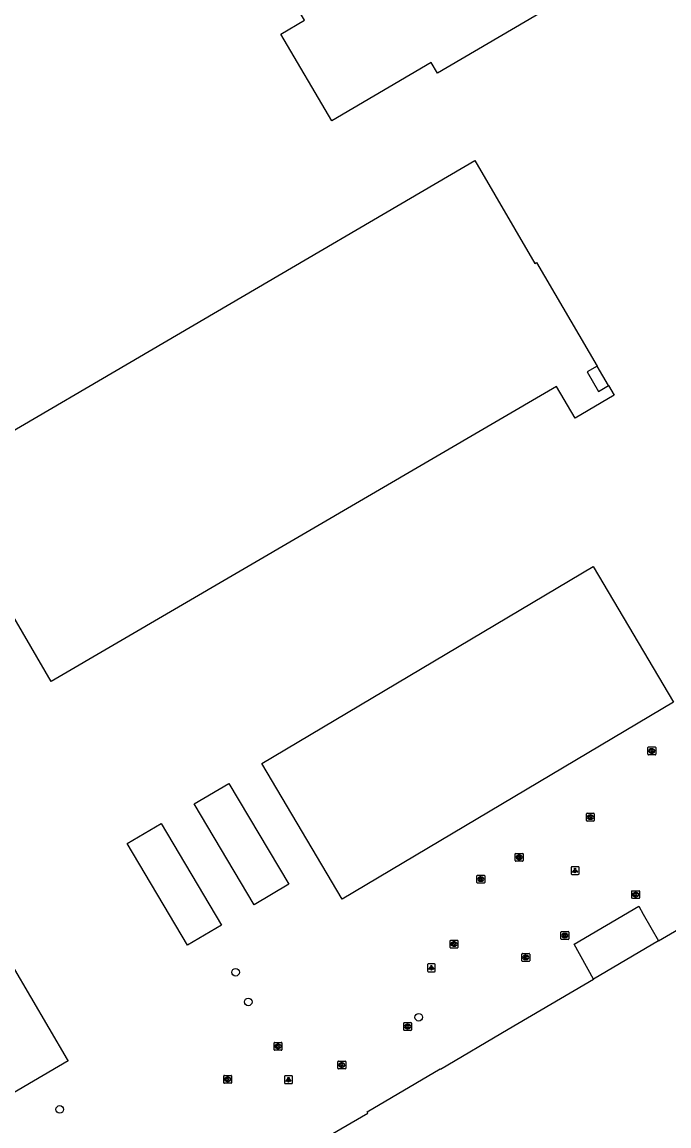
# Model space of a CAD drawing. Extents: x 157692 to 159670, y 381454 to 383289.
# Drawn here: x 159275.9 to 159358.3, y 382541 to 382681.5 of the extents above; entities that cross this region are included whole.
import ezdxf

# ---------------------------------------------------------------- set-up
doc = ezdxf.new("R2010")
doc.units = 0
for name, color, linetype in [('IMGEO_Boom', 7, 'Continuous'), ('IMGEO_Kolk', 7, 'Continuous'), ('IMGEO_Lichtpunt', 7, 'Continuous'), ('IMGEO_Pand', 7, 'Continuous'), ('IMGEO_Pand_overbouw', 7, 'Continuous')]:
    doc.layers.add(name, color=color, linetype=linetype)

msp = doc.modelspace()

# ---------------------------------------------------------------- linework, layer by layer
at = {"layer": 'IMGEO_Boom'}
for centre in [(159303.13, 382560.57), (159304.75, 382556.79), (159326.46, 382554.84), (159280.75, 382543.11)]:
    msp.add_circle(centre, 0.489, dxfattribs=at)
at = {"layer": 'IMGEO_Kolk'}
for p, q in [((159355.62, 382588.31), (159355.62, 382589.17)), ((159355.7, 382589.24), (159356.55, 382589.24)), ((159356.11, 382589.02), (159356.14, 382589.02)), ((159356.13, 382588.46), (159356.11, 382588.46)), ((159356.63, 382589.17), (159356.63, 382588.31)), ((159356.55, 382588.24), (159355.7, 382588.24)), ((159347.8, 382579.88), (159347.8, 382580.73)), ((159347.87, 382580.81), (159348.73, 382580.81)), ((159348.31, 382580.03), (159348.28, 382580.03)), ((159348.29, 382580.59), (159348.31, 382580.59)), ((159348.8, 382580.73), (159348.8, 382579.88)), ((159348.73, 382579.81), (159347.87, 382579.81)), ((159338.81, 382575.7), (159339.67, 382575.7)), ((159338.74, 382574.78), (159338.74, 382575.63)), ((159339.67, 382574.7), (159338.81, 382574.7)), ((159339.25, 382574.92), (159339.22, 382574.92)), ((159339.23, 382575.48), (159339.25, 382575.48)), ((159339.74, 382575.63), (159339.74, 382574.78)), ((159333.86, 382571.99), (159333.86, 382572.84)), ((159333.94, 382572.92), (159334.79, 382572.92)), ((159334.86, 382572.84), (159334.86, 382571.99)), ((159334.79, 382571.92), (159333.94, 382571.92)), ((159334.35, 382572.7), (159334.38, 382572.7)), ((159334.37, 382572.14), (159334.35, 382572.14)), ((159353.58, 382570.03), (159353.58, 382570.88)), ((159353.65, 382570.95), (159354.5, 382570.95)), ((159354.06, 382570.73), (159354.09, 382570.73)), ((159354.09, 382570.17), (159354.06, 382570.17)), ((159354.58, 382570.88), (159354.58, 382570.03)), ((159354.5, 382569.95), (159353.65, 382569.95)), ((159330.44, 382563.72), (159330.44, 382564.58)), ((159330.52, 382564.65), (159331.37, 382564.65)), ((159330.93, 382564.43), (159330.96, 382564.43)), ((159331.44, 382564.58), (159331.44, 382563.72)), ((159344.56, 382564.82), (159344.56, 382565.67)), ((159344.64, 382565.74), (159345.49, 382565.74)), ((159345.49, 382564.74), (159344.64, 382564.74)), ((159345.05, 382565.52), (159345.07, 382565.52)), ((159345.07, 382564.96), (159345.05, 382564.96)), ((159345.56, 382565.67), (159345.56, 382564.82)), ((159331.37, 382563.65), (159330.52, 382563.65)), ((159330.95, 382563.87), (159330.93, 382563.87)), ((159339.58, 382562.02), (159339.58, 382562.88)), ((159339.65, 382562.95), (159340.51, 382562.95)), ((159340.51, 382561.95), (159339.65, 382561.95)), ((159340.09, 382562.17), (159340.06, 382562.17)), ((159340.07, 382562.73), (159340.09, 382562.73)), ((159340.58, 382562.88), (159340.58, 382562.02)), ((159324.54, 382553.23), (159324.54, 382554.08)), ((159324.61, 382554.16), (159325.47, 382554.16)), ((159325.47, 382553.16), (159324.61, 382553.16)), ((159325.05, 382553.38), (159325.02, 382553.38)), ((159325.03, 382553.94), (159325.05, 382553.94)), ((159325.54, 382554.08), (159325.54, 382553.23)), ((159308.03, 382550.71), (159308.03, 382551.57)), ((159308.1, 382551.64), (159308.96, 382551.64)), ((159308.96, 382550.64), (159308.1, 382550.64)), ((159308.54, 382550.86), (159308.51, 382550.86)), ((159308.52, 382551.42), (159308.54, 382551.42)), ((159309.03, 382551.57), (159309.03, 382550.71)), ((159316.15, 382548.33), (159316.15, 382549.19)), ((159316.22, 382549.26), (159317.08, 382549.26)), ((159316.64, 382549.04), (159316.66, 382549.04)), ((159317.15, 382549.19), (159317.15, 382548.33)), ((159317.08, 382548.26), (159316.22, 382548.26)), ((159316.66, 382548.48), (159316.64, 382548.48)), ((159301.63, 382546.51), (159301.63, 382547.37)), ((159301.7, 382547.44), (159302.56, 382547.44)), ((159302.56, 382546.44), (159301.7, 382546.44)), ((159302.14, 382546.66), (159302.11, 382546.66)), ((159302.12, 382547.22), (159302.14, 382547.22)), ((159302.63, 382547.37), (159302.63, 382546.51))]:
    msp.add_line(p, q, dxfattribs=at)
for points in [[(159355.62, 382588.31), (159355.62, 382589.17)], [(159355.7, 382589.24), (159356.55, 382589.24)], [(159355.94, 382588.94), (159356.07, 382588.94), (159356.07, 382588.79), (159356.2, 382588.94), (159356.36, 382588.94), (159356.22, 382588.79), (159356.37, 382588.54), (159356.22, 382588.54), (159356.13, 382588.7), (159356.07, 382588.64), (159356.07, 382588.54), (159355.94, 382588.54), (159355.94, 382588.94)], [(159356.63, 382589.17), (159356.63, 382588.31)], [(159356.55, 382588.24), (159355.7, 382588.24)], [(159347.8, 382579.88), (159347.8, 382580.73)], [(159347.87, 382580.81), (159348.73, 382580.81)], [(159348.12, 382580.51), (159348.24, 382580.51), (159348.24, 382580.35), (159348.37, 382580.51), (159348.54, 382580.51), (159348.39, 382580.36), (159348.54, 382580.11), (159348.39, 382580.11), (159348.31, 382580.27), (159348.24, 382580.2), (159348.24, 382580.11), (159348.12, 382580.11), (159348.12, 382580.51)], [(159348.8, 382580.73), (159348.8, 382579.88)], [(159348.73, 382579.81), (159347.87, 382579.81)], [(159338.81, 382575.7), (159339.67, 382575.7)], [(159338.74, 382574.78), (159338.74, 382575.63)], [(159339.67, 382574.7), (159338.81, 382574.7)], [(159339.06, 382575.4), (159339.18, 382575.4), (159339.18, 382575.25), (159339.31, 382575.4), (159339.48, 382575.4), (159339.33, 382575.25), (159339.48, 382575), (159339.33, 382575), (159339.25, 382575.17), (159339.18, 382575.1), (159339.18, 382575), (159339.06, 382575), (159339.06, 382575.4)], [(159339.74, 382575.63), (159339.74, 382574.78)], [(159333.86, 382571.99), (159333.86, 382572.84)], [(159333.94, 382572.92), (159334.79, 382572.92)], [(159334.86, 382572.84), (159334.86, 382571.99)], [(159334.79, 382571.92), (159333.94, 382571.92)], [(159334.18, 382572.62), (159334.31, 382572.62), (159334.31, 382572.47), (159334.44, 382572.62), (159334.6, 382572.62), (159334.45, 382572.47), (159334.61, 382572.22), (159334.45, 382572.22), (159334.37, 382572.38), (159334.31, 382572.32), (159334.31, 382572.22), (159334.18, 382572.22), (159334.18, 382572.62)], [(159353.58, 382570.03), (159353.58, 382570.88)], [(159353.65, 382570.95), (159354.5, 382570.95)], [(159353.9, 382570.65), (159354.02, 382570.65), (159354.02, 382570.5), (159354.15, 382570.65), (159354.31, 382570.65), (159354.17, 382570.5), (159354.32, 382570.25), (159354.17, 382570.25), (159354.08, 382570.42), (159354.02, 382570.35), (159354.02, 382570.25), (159353.9, 382570.25), (159353.9, 382570.65)], [(159354.58, 382570.88), (159354.58, 382570.03)], [(159354.5, 382569.95), (159353.65, 382569.95)], [(159330.44, 382563.72), (159330.44, 382564.58)], [(159330.52, 382564.65), (159331.37, 382564.65)], [(159331.44, 382564.58), (159331.44, 382563.72)], [(159344.56, 382564.82), (159344.56, 382565.67)], [(159344.64, 382565.74), (159345.49, 382565.74)], [(159345.49, 382564.74), (159344.64, 382564.74)], [(159344.88, 382565.44), (159345.01, 382565.44), (159345.01, 382565.29), (159345.13, 382565.44), (159345.3, 382565.44), (159345.15, 382565.29), (159345.31, 382565.04), (159345.15, 382565.04), (159345.07, 382565.21), (159345.01, 382565.14), (159345.01, 382565.04), (159344.88, 382565.04), (159344.88, 382565.44)], [(159345.56, 382565.67), (159345.56, 382564.82)], [(159331.37, 382563.65), (159330.52, 382563.65)], [(159330.76, 382564.35), (159330.89, 382564.35), (159330.89, 382564.2), (159331.02, 382564.35), (159331.18, 382564.35), (159331.03, 382564.2), (159331.19, 382563.95), (159331.03, 382563.95), (159330.95, 382564.11), (159330.89, 382564.05), (159330.89, 382563.95), (159330.76, 382563.95), (159330.76, 382564.35)], [(159339.58, 382562.02), (159339.58, 382562.88)], [(159339.65, 382562.95), (159340.51, 382562.95)], [(159340.51, 382561.95), (159339.65, 382561.95)], [(159339.9, 382562.65), (159340.02, 382562.65), (159340.02, 382562.5), (159340.15, 382562.65), (159340.32, 382562.65), (159340.17, 382562.5), (159340.32, 382562.25), (159340.17, 382562.25), (159340.09, 382562.42), (159340.02, 382562.35), (159340.02, 382562.25), (159339.9, 382562.25), (159339.9, 382562.65)], [(159340.58, 382562.88), (159340.58, 382562.02)], [(159324.54, 382553.23), (159324.54, 382554.08)], [(159324.61, 382554.16), (159325.47, 382554.16)], [(159325.47, 382553.16), (159324.61, 382553.16)], [(159324.86, 382553.86), (159324.98, 382553.86), (159324.98, 382553.7), (159325.11, 382553.86), (159325.28, 382553.86), (159325.13, 382553.71), (159325.28, 382553.46), (159325.13, 382553.46), (159325.05, 382553.62), (159324.98, 382553.55), (159324.98, 382553.46), (159324.86, 382553.46), (159324.86, 382553.86)], [(159325.54, 382554.08), (159325.54, 382553.23)], [(159308.03, 382550.71), (159308.03, 382551.57)], [(159308.1, 382551.64), (159308.96, 382551.64)], [(159308.96, 382550.64), (159308.1, 382550.64)], [(159308.35, 382551.34), (159308.47, 382551.34), (159308.47, 382551.19), (159308.6, 382551.34), (159308.77, 382551.34), (159308.62, 382551.19), (159308.77, 382550.94), (159308.62, 382550.94), (159308.54, 382551.11), (159308.47, 382551.04), (159308.47, 382550.94), (159308.35, 382550.94), (159308.35, 382551.34)], [(159309.03, 382551.57), (159309.03, 382550.71)], [(159316.15, 382548.33), (159316.15, 382549.19)], [(159316.22, 382549.26), (159317.08, 382549.26)], [(159316.47, 382548.96), (159316.59, 382548.96), (159316.59, 382548.81), (159316.72, 382548.96), (159316.89, 382548.96), (159316.74, 382548.81), (159316.89, 382548.56), (159316.74, 382548.56), (159316.66, 382548.72), (159316.59, 382548.66), (159316.59, 382548.56), (159316.47, 382548.56), (159316.47, 382548.96)], [(159317.15, 382549.19), (159317.15, 382548.33)], [(159317.08, 382548.26), (159316.22, 382548.26)], [(159301.63, 382546.51), (159301.63, 382547.37)], [(159301.7, 382547.44), (159302.56, 382547.44)], [(159302.56, 382546.44), (159301.7, 382546.44)], [(159301.95, 382547.14), (159302.07, 382547.14), (159302.07, 382546.99), (159302.2, 382547.14), (159302.37, 382547.14), (159302.22, 382546.99), (159302.37, 382546.74), (159302.22, 382546.74), (159302.14, 382546.9), (159302.07, 382546.84), (159302.07, 382546.74), (159301.95, 382546.74), (159301.95, 382547.14)], [(159302.63, 382547.37), (159302.63, 382546.51)]]:
    msp.add_lwpolyline(points, dxfattribs=at)
for centre, start, end in [((159355.7, 382589.16), 91.552, 178.448), ((159355.7, 382589.16), 91.552, 178.448), ((159355.7, 382588.31), 181.552, 268.448), ((159355.7, 382588.31), 181.552, 268.448), ((159356.55, 382589.16), 1.552, 88.448), ((159356.55, 382589.16), 1.552, 88.448), ((159356.55, 382588.31), 271.552, 358.448), ((159356.55, 382588.31), 271.552, 358.448), ((159347.88, 382580.73), 91.552, 178.448), ((159347.88, 382580.73), 91.552, 178.448), ((159347.88, 382579.88), 181.552, 268.448), ((159347.88, 382579.88), 181.552, 268.448), ((159348.72, 382580.73), 1.552, 88.448), ((159348.72, 382580.73), 1.552, 88.448), ((159348.72, 382579.88), 271.552, 358.448), ((159348.72, 382579.88), 271.552, 358.448), ((159338.82, 382575.63), 91.552, 178.448), ((159338.82, 382575.63), 91.552, 178.448), ((159339.66, 382575.63), 1.552, 88.448), ((159339.66, 382575.63), 1.552, 88.448), ((159338.82, 382574.78), 181.552, 268.448), ((159338.82, 382574.78), 181.552, 268.448), ((159339.66, 382574.78), 271.552, 358.448), ((159339.66, 382574.78), 271.552, 358.448), ((159333.94, 382572.84), 91.552, 178.448), ((159333.94, 382572.84), 91.552, 178.448), ((159334.79, 382572.84), 1.552, 88.448), ((159334.79, 382572.84), 1.552, 88.448), ((159333.94, 382571.99), 181.552, 268.448), ((159333.94, 382571.99), 181.552, 268.448), ((159334.79, 382571.99), 271.552, 358.448), ((159334.79, 382571.99), 271.552, 358.448), ((159353.65, 382570.88), 91.552, 178.448), ((159353.65, 382570.88), 91.552, 178.448), ((159353.65, 382570.03), 181.552, 268.448), ((159353.65, 382570.03), 181.552, 268.448), ((159354.5, 382570.88), 1.552, 88.448), ((159354.5, 382570.88), 1.552, 88.448), ((159354.5, 382570.03), 271.552, 358.448), ((159354.5, 382570.03), 271.552, 358.448), ((159330.52, 382564.57), 91.552, 178.448), ((159330.52, 382564.57), 91.552, 178.448), ((159331.37, 382564.57), 1.552, 88.448), ((159331.37, 382564.57), 1.552, 88.448), ((159344.64, 382565.67), 91.552, 178.448), ((159344.64, 382565.67), 91.552, 178.448), ((159344.64, 382564.82), 181.552, 268.448), ((159344.64, 382564.82), 181.552, 268.448), ((159345.49, 382565.67), 1.552, 88.448), ((159345.49, 382565.67), 1.552, 88.448), ((159345.49, 382564.82), 271.552, 358.448), ((159345.49, 382564.82), 271.552, 358.448), ((159330.52, 382563.73), 181.552, 268.448), ((159330.52, 382563.73), 181.552, 268.448), ((159331.37, 382563.73), 271.552, 358.448), ((159331.37, 382563.73), 271.552, 358.448), ((159339.66, 382562.88), 91.552, 178.448), ((159339.66, 382562.88), 91.552, 178.448), ((159339.66, 382562.03), 181.552, 268.448), ((159339.66, 382562.03), 181.552, 268.448), ((159340.5, 382562.88), 1.552, 88.448), ((159340.5, 382562.88), 1.552, 88.448), ((159340.5, 382562.03), 271.552, 358.448), ((159340.5, 382562.03), 271.552, 358.448), ((159324.62, 382554.08), 91.552, 178.448), ((159324.62, 382554.08), 91.552, 178.448), ((159324.62, 382553.23), 181.552, 268.448), ((159324.62, 382553.23), 181.552, 268.448), ((159325.46, 382554.08), 1.552, 88.448), ((159325.46, 382554.08), 1.552, 88.448), ((159325.46, 382553.23), 271.552, 358.448), ((159325.46, 382553.23), 271.552, 358.448), ((159308.11, 382551.57), 91.552, 178.448), ((159308.11, 382551.57), 91.552, 178.448), ((159308.11, 382550.72), 181.552, 268.448), ((159308.11, 382550.72), 181.552, 268.448), ((159308.95, 382551.57), 1.552, 88.448), ((159308.95, 382551.57), 1.552, 88.448), ((159308.95, 382550.72), 271.552, 358.448), ((159308.95, 382550.72), 271.552, 358.448), ((159316.23, 382549.18), 91.552, 178.448), ((159316.23, 382549.18), 91.552, 178.448), ((159317.07, 382549.18), 1.552, 88.448), ((159317.07, 382549.18), 1.552, 88.448), ((159316.23, 382548.34), 181.552, 268.448), ((159316.23, 382548.34), 181.552, 268.448), ((159317.07, 382548.34), 271.552, 358.448), ((159317.07, 382548.34), 271.552, 358.448), ((159301.71, 382547.36), 91.552, 178.448), ((159301.71, 382547.36), 91.552, 178.448), ((159301.71, 382546.51), 181.552, 268.448), ((159301.71, 382546.51), 181.552, 268.448), ((159302.55, 382547.36), 1.552, 88.448), ((159302.55, 382547.36), 1.552, 88.448), ((159302.55, 382546.51), 271.552, 358.448), ((159302.55, 382546.51), 271.552, 358.448)]:
    msp.add_arc(centre, 0.0765, start, end, dxfattribs=at)
for centre, major_axis, ratio, start_param, end_param in [((159356.11, 382588.74), (-0.387, 0.002), 0.722429, 4.712389, 7.853982), ((159356.14, 382588.74), (-0.39, 0.002), 0.717154, 1.570796, 4.712389), ((159348.29, 382580.31), (-0.387, 0.002), 0.722429, 4.712389, 7.853982), ((159348.31, 382580.31), (-0.39, 0.002), 0.717154, 1.570796, 4.712389), ((159339.23, 382575.2), (-0.387, 0.002), 0.722429, 4.712389, 7.853982), ((159339.25, 382575.2), (-0.39, 0.002), 0.717154, 1.570796, 4.712389), ((159334.35, 382572.42), (-0.387, 0.002), 0.722429, 4.712389, 7.853982), ((159334.37, 382572.42), (-0.39, 0.002), 0.717154, 1.570796, 4.712389), ((159354.06, 382570.45), (-0.387, 0.002), 0.722429, 4.712389, 7.853982), ((159354.09, 382570.45), (-0.39, 0.002), 0.717154, 1.570796, 4.712389), ((159330.93, 382564.15), (-0.387, 0.002), 0.722429, 4.712389, 7.853982), ((159330.95, 382564.15), (-0.39, 0.002), 0.717154, 1.570796, 4.712389), ((159345.05, 382565.24), (-0.387, 0.002), 0.722429, 4.712389, 7.853982), ((159345.07, 382565.24), (-0.39, 0.002), 0.717154, 1.570796, 4.712389), ((159340.07, 382562.45), (-0.387, 0.002), 0.722429, 4.712389, 7.853982), ((159340.09, 382562.45), (-0.39, 0.002), 0.717154, 1.570796, 4.712389), ((159325.03, 382553.66), (-0.387, 0.002), 0.722429, 4.712389, 7.853982), ((159325.05, 382553.66), (-0.39, 0.002), 0.717154, 1.570796, 4.712389), ((159308.52, 382551.14), (-0.387, 0.002), 0.722429, 4.712389, 7.853982), ((159308.54, 382551.14), (-0.39, 0.002), 0.717154, 1.570796, 4.712389), ((159316.64, 382548.76), (-0.387, 0.002), 0.722429, 4.712389, 7.853982), ((159316.66, 382548.76), (-0.39, 0.002), 0.717154, 1.570796, 4.712389), ((159302.12, 382546.94), (-0.387, 0.002), 0.722429, 4.712389, 7.853982), ((159302.14, 382546.94), (-0.39, 0.002), 0.717154, 1.570796, 4.712389)]:
    msp.add_ellipse(centre, major_axis=major_axis, ratio=ratio, start_param=start_param, end_param=end_param, dxfattribs=at)
at = {"layer": 'IMGEO_Lichtpunt'}
for p, q in [((159345.86, 382573.91), (159345.86, 382573.1)), ((159345.86, 382573.91), (159345.86, 382573.1)), ((159346.77, 382574), (159345.96, 382574)), ((159346.77, 382574), (159345.96, 382574)), ((159345.96, 382573.01), (159346.77, 382573.01)), ((159345.96, 382573.01), (159346.77, 382573.01)), ((159346.86, 382573.1), (159346.86, 382573.91)), ((159346.86, 382573.1), (159346.86, 382573.91)), ((159328.47, 382561.64), (159327.66, 382561.64)), ((159328.47, 382561.64), (159327.66, 382561.64)), ((159327.57, 382561.55), (159327.57, 382560.74)), ((159327.57, 382561.55), (159327.57, 382560.74)), ((159327.66, 382560.64), (159328.47, 382560.64)), ((159327.66, 382560.64), (159328.47, 382560.64)), ((159328.56, 382560.74), (159328.56, 382561.55)), ((159328.56, 382560.74), (159328.56, 382561.55)), ((159309.37, 382547.3), (159309.37, 382546.49)), ((159309.37, 382547.3), (159309.37, 382546.49)), ((159310.27, 382547.39), (159309.46, 382547.39)), ((159310.27, 382547.39), (159309.46, 382547.39)), ((159309.46, 382546.39), (159310.27, 382546.39)), ((159309.46, 382546.39), (159310.27, 382546.39)), ((159310.37, 382546.49), (159310.37, 382547.3)), ((159310.37, 382546.49), (159310.37, 382547.3))]:
    msp.add_line(p, q, dxfattribs=at)
for points in [[(159346.24, 382573.57), (159346.28, 382573.54), (159346.09, 382573.28), (159346.05, 382573.31), (159346.24, 382573.57)], [(159346.34, 382573.52), (159346.39, 382573.52), (159346.39, 382573.2), (159346.34, 382573.2), (159346.34, 382573.52)], [(159346.45, 382573.54), (159346.49, 382573.57), (159346.67, 382573.31), (159346.64, 382573.28), (159346.45, 382573.54)], [(159327.94, 382561.21), (159327.98, 382561.18), (159327.79, 382560.92), (159327.75, 382560.95), (159327.94, 382561.21)], [(159328.04, 382561.16), (159328.09, 382561.16), (159328.09, 382560.84), (159328.04, 382560.84), (159328.04, 382561.16)], [(159328.15, 382561.18), (159328.19, 382561.21), (159328.38, 382560.95), (159328.34, 382560.92), (159328.15, 382561.18)], [(159309.74, 382546.96), (159309.78, 382546.93), (159309.59, 382546.67), (159309.56, 382546.7), (159309.74, 382546.96)], [(159309.84, 382546.91), (159309.89, 382546.91), (159309.89, 382546.59), (159309.84, 382546.59), (159309.84, 382546.91)], [(159309.95, 382546.93), (159309.99, 382546.96), (159310.18, 382546.7), (159310.14, 382546.67), (159309.95, 382546.93)]]:
    msp.add_lwpolyline(points, dxfattribs=at)
for centre in [(159346.36, 382573.71), (159328.07, 382561.34), (159309.87, 382547.09)]:
    msp.add_circle(centre, 0.0994, dxfattribs=at)
for centre, start, end in [((159345.96, 382573.91), 90, 180), ((159345.96, 382573.91), 90, 180), ((159345.96, 382573.1), 180, 270), ((159345.96, 382573.1), 180, 270), ((159346.77, 382573.91), 0, 90), ((159346.77, 382573.91), 0, 90), ((159346.77, 382573.1), 270, 0), ((159346.77, 382573.1), 270, 360), ((159327.66, 382561.55), 90, 180), ((159327.66, 382561.55), 90, 180), ((159328.47, 382561.55), 0, 90), ((159328.47, 382561.55), 0, 90), ((159327.66, 382560.74), 180, 270), ((159327.66, 382560.74), 180, 270), ((159328.47, 382560.74), 270, 0), ((159328.47, 382560.74), 270, 360), ((159309.46, 382547.3), 90, 180), ((159309.46, 382547.3), 90, 180), ((159309.46, 382546.49), 180, 270), ((159309.46, 382546.49), 180, 270), ((159310.27, 382547.3), 0, 90), ((159310.27, 382547.3), 0, 90), ((159310.27, 382546.49), 270, 0), ((159310.27, 382546.49), 270, 360)]:
    msp.add_arc(centre, 0.0946, start, end, dxfattribs=at)
at = {"layer": 'IMGEO_Pand'}
for points in [[(159308.88, 382679.98), (159311.89, 382681.76), (159310.33, 382684.43), (159337.57, 382700.46), (159341.88, 382703), (159350.78, 382687.89), (159346.47, 382685.35), (159328.86, 382674.99), (159328.04, 382676.38), (159315.38, 382668.92), (159308.88, 382679.98)], [(159333.58, 382663.87), (159341.24, 382650.78), (159341.46, 382650.9), (159349.17, 382637.72), (159347.89, 382636.97), (159349.33, 382634.5), (159350.61, 382635.25), (159351.34, 382634.01), (159346.35, 382631.1), (159343.99, 382635.13), (159279.65, 382597.58), (159264.53, 382623.51), (159333.58, 382663.87)], [(159348.65, 382612.2), (159358.9, 382594.96), (159316.72, 382569.89), (159306.48, 382587.12), (159348.65, 382612.2)], [(159309.9, 382571.77), (159305.5, 382569.16), (159297.88, 382582), (159302.27, 382584.61), (159309.9, 382571.77)], [(159301.35, 382566.57), (159297.03, 382564), (159289.33, 382576.95), (159293.65, 382579.52), (159301.35, 382566.57)], [(159348.69, 382559.7), (159346.26, 382564.13), (159354.46, 382568.98), (159355.03, 382567.97), (159356.98, 382564.55)], [(159356.98, 382564.55), (159366.07, 382569.88)], [(159356.98, 382564.55), (159348.69, 382559.7)], [(159274.7, 382561.44), (159281.7, 382549.47), (159281.8, 382549.29), (159260.23, 382536.66), (159255.91, 382534.13), (159251.98, 382540.81), (159248.82, 382546.2)], [(159287.03, 382480.97), (159279.43, 382493.98), (159288.18, 382499.1), (159277.2, 382517.82), (159319.98, 382542.64), (159319.88, 382542.81), (159329.19, 382548.27), (159329.21, 382548.24), (159337.82, 382553.33), (159348.69, 382559.7)]]:
    msp.add_lwpolyline(points, dxfattribs=at)
at = {"layer": 'IMGEO_Pand_overbouw'}
msp.add_lwpolyline([(159349.17, 382637.72), (159347.89, 382636.97), (159349.33, 382634.5), (159350.61, 382635.25)], close=True, dxfattribs=at)

doc.saveas('drawing.dxf')
